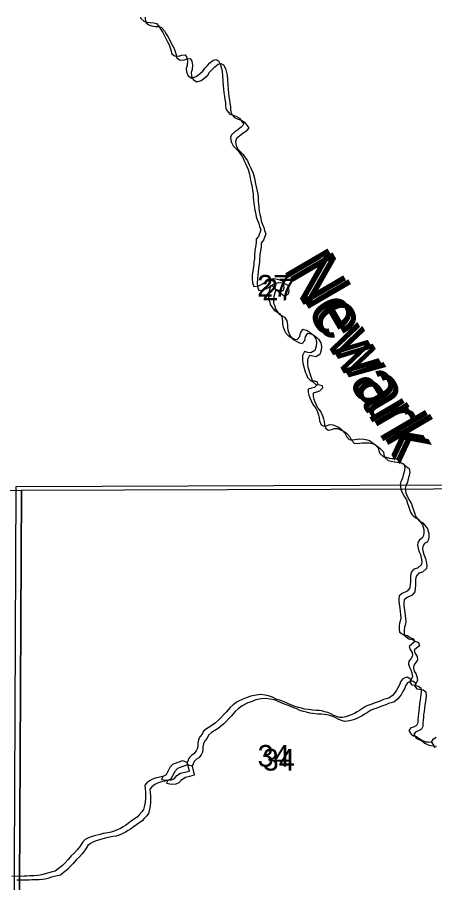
# Model space of a CAD drawing. Extents: x -21.1 to 50.3, y -4.9 to 22.1.
# Drawn here: x 47.215 to 48.021, y 19.975 to 21.646 of the extents above; entities that cross this region are included whole.
import ezdxf

# ---------------------------------------------------------------- set-up
doc = ezdxf.new("R2010")
doc.units = 0
for name, color, linetype in [('GM_X_Minor_Lake', 7, 'Continuous'), ('GM_X_Minor_River', 7, 'Continuous'), ('GM_X_Minor_River_Text', 7, 'Continuous'), ('GM_X_Section', 7, 'Continuous'), ('GM_X_Section_Text', 7, 'Continuous')]:
    doc.layers.add(name, color=color, linetype=linetype)

msp = doc.modelspace()

# ---------------------------------------------------------------- linework, layer by layer
at = {"layer": 'GM_X_Minor_Lake'}
for points in [[(47.5436, 20.2068), (47.5341, 20.2097), (47.5254, 20.2066), (47.5149, 20.2027), (47.51, 20.197), (47.5067, 20.1909), (47.503, 20.1828), (47.4962, 20.1794), (47.494, 20.174), (47.5034, 20.1726), (47.5125, 20.1731), (47.5182, 20.1754), (47.5231, 20.1815), (47.5306, 20.1858), (47.5385, 20.1878), (47.548, 20.1902)], [(47.548, 20.1902), (47.5436, 20.2068)], [(47.5533, 20.1993), (47.5438, 20.2022), (47.5351, 20.1991), (47.5245, 20.1952), (47.5196, 20.1895), (47.5163, 20.1834), (47.5126, 20.1753), (47.5058, 20.1719), (47.5036, 20.1665), (47.5131, 20.1651), (47.5222, 20.1656), (47.5278, 20.1679), (47.5327, 20.174), (47.5402, 20.1783), (47.5482, 20.1803), (47.5576, 20.1827)], [(47.5576, 20.1827), (47.5533, 20.1993)]]:
    msp.add_lwpolyline(points, dxfattribs=at)
at = {"layer": 'GM_X_Minor_River'}
for points in [[(47.4534, 21.6458), (47.454, 21.6434), (47.4597, 21.6385), (47.4658, 21.6366), (47.4719, 21.6355), (47.4787, 21.6352), (47.4841, 21.6337), (47.4898, 21.6269), (47.4925, 21.6219), (47.4964, 21.6163), (47.5014, 21.6064), (47.5052, 21.5981), (47.5083, 21.5928), (47.5106, 21.5871), (47.5122, 21.581), (47.5133, 21.5757), (47.5187, 21.5712), (47.5271, 21.5708), (47.5331, 21.5728), (47.5396, 21.5736)], [(47.462, 21.6458), (47.462, 21.6423), (47.4636, 21.6359), (47.4693, 21.631), (47.4754, 21.6291), (47.4815, 21.628), (47.4884, 21.6277), (47.4937, 21.6262), (47.4995, 21.6194), (47.5022, 21.6144), (47.506, 21.6088), (47.511, 21.5989), (47.5149, 21.5906), (47.5179, 21.5853), (47.5202, 21.5796), (47.5218, 21.5735), (47.523, 21.5682), (47.5283, 21.5637), (47.5367, 21.5633), (47.5428, 21.5653), (47.5492, 21.5661)], [(47.5396, 21.5736), (47.5427, 21.5683), (47.5442, 21.5611), (47.5432, 21.5527), (47.5417, 21.5466), (47.5421, 21.5405), (47.5452, 21.533), (47.552, 21.5284), (47.5608, 21.5315), (47.5661, 21.5353), (47.5733, 21.5418), (47.5771, 21.5476), (47.5827, 21.5529), (47.5873, 21.5579), (47.5937, 21.5629), (47.5987, 21.564), (47.6036, 21.5614), (47.6079, 21.5542), (47.6094, 21.5466), (47.6106, 21.5413), (47.6118, 21.5333), (47.6122, 21.5223), (47.613, 21.5143), (47.6135, 21.5067), (47.6139, 21.5003), (47.6154, 21.4931), (47.6158, 21.487), (47.617, 21.4813), (47.6174, 21.476), (47.6182, 21.4699), (47.6205, 21.465), (47.6255, 21.4589), (47.6324, 21.4567), (47.6385, 21.4544), (47.6442, 21.4507), (47.6481, 21.4454), (47.6527, 21.4397), (47.6477, 21.4336), (47.6413, 21.4286), (47.6356, 21.4244), (47.6292, 21.4191), (47.6269, 21.4134), (47.6281, 21.405), (47.632, 21.3978), (47.6415, 21.388), (47.645, 21.3831), (47.65, 21.3763), (47.6534, 21.3683), (47.6561, 21.3634), (47.6608, 21.352), (47.6639, 21.3429), (47.6658, 21.3315), (47.667, 21.3258), (47.6686, 21.3179), (47.6697, 21.3114), (47.6705, 21.3049), (47.671, 21.2985), (47.6714, 21.2928), (47.6722, 21.286), (47.673, 21.2784), (47.6738, 21.2734), (47.6749, 21.2685), (47.6765, 21.2602), (47.6792, 21.2533), (47.6815, 21.2473), (47.6827, 21.2416), (47.6858, 21.2351), (47.6813, 21.2226), (47.6767, 21.2172), (47.6768, 21.2108), (47.6749, 21.202), (47.6742, 21.1959), (47.6735, 21.1845), (47.6731, 21.1796), (47.672, 21.1731), (47.6717, 21.1682), (47.6702, 21.156), (47.6691, 21.148), (47.6688, 21.1408), (47.6696, 21.1328), (47.6723, 21.126), (47.6818, 21.1272), (47.689, 21.1311), (47.6962, 21.1353), (47.7015, 21.1387), (47.7099, 21.1414), (47.7175, 21.1403), (47.7229, 21.1385), (47.7282, 21.1362), (47.7294, 21.129), (47.7298, 21.1237), (47.7283, 21.118), (47.7211, 21.1145), (47.715, 21.1194), (47.7108, 21.1255), (47.705, 21.1277), (47.7009, 21.1144), (47.7006, 21.1072), (47.7006, 21.1015), (47.7029, 21.0958), (47.7033, 21.0909)], [(47.5492, 21.5661), (47.5523, 21.5608), (47.5539, 21.5536), (47.5528, 21.5452), (47.5513, 21.5391), (47.5517, 21.533), (47.5548, 21.5255), (47.5617, 21.5209), (47.5704, 21.524), (47.5757, 21.5278), (47.5829, 21.5343), (47.5867, 21.5401), (47.5924, 21.5454), (47.5969, 21.5504), (47.6034, 21.5554), (47.6083, 21.5565), (47.6133, 21.5539), (47.6175, 21.5467), (47.6191, 21.5391), (47.6202, 21.5338), (47.6214, 21.5258), (47.6219, 21.5148), (47.6227, 21.5068), (47.6231, 21.4992), (47.6235, 21.4928), (47.6251, 21.4856), (47.6255, 21.4795), (47.6267, 21.4738), (47.6271, 21.4685), (47.6279, 21.4624), (47.6302, 21.4575), (47.6352, 21.4514), (47.642, 21.4492), (47.6481, 21.4469), (47.6539, 21.4432), (47.6577, 21.4379), (47.6623, 21.4322), (47.6574, 21.4261), (47.6509, 21.4211), (47.6452, 21.4169), (47.6388, 21.4116), (47.6366, 21.4059), (47.6377, 21.3975), (47.6416, 21.3903), (47.6512, 21.3805), (47.6546, 21.3756), (47.6596, 21.3688), (47.6631, 21.3608), (47.6658, 21.3559), (47.6704, 21.3445), (47.6735, 21.3354), (47.6755, 21.324), (47.6766, 21.3183), (47.6782, 21.3103), (47.6794, 21.3039), (47.6802, 21.2974), (47.6806, 21.291), (47.681, 21.2853), (47.6818, 21.2785), (47.6826, 21.2709), (47.6834, 21.2659), (47.6846, 21.261), (47.6861, 21.2527), (47.6888, 21.2458), (47.6912, 21.2398), (47.6923, 21.2341), (47.6954, 21.2276), (47.6909, 21.2151), (47.6864, 21.2097), (47.6864, 21.2033), (47.6846, 21.1945), (47.6838, 21.1884), (47.6831, 21.177), (47.6828, 21.1721), (47.6817, 21.1656), (47.6813, 21.1607), (47.6799, 21.1485), (47.6788, 21.1405), (47.6784, 21.1333), (47.6792, 21.1253), (47.6819, 21.1185), (47.6914, 21.1197), (47.6987, 21.1236), (47.7059, 21.1278), (47.7112, 21.1312), (47.7195, 21.1339), (47.7272, 21.1328), (47.7325, 21.131), (47.7378, 21.1287), (47.739, 21.1215), (47.7394, 21.1162), (47.7379, 21.1105), (47.7307, 21.107), (47.7246, 21.1119), (47.7204, 21.118), (47.7147, 21.1202), (47.7106, 21.1069), (47.7102, 21.0997), (47.7102, 21.094), (47.7126, 21.0883), (47.713, 21.0834)], [(47.7033, 21.0909), (47.711, 21.0803), (47.7167, 21.0769), (47.7217, 21.0739), (47.7263, 21.0671), (47.7271, 21.0598), (47.7271, 21.0538), (47.7283, 21.0473), (47.731, 21.0409), (47.7337, 21.0359), (47.7383, 21.031), (47.7452, 21.0269), (47.7505, 21.0243), (47.7559, 21.0235), (47.7608, 21.0293), (47.7623, 21.0361), (47.7664, 21.0433), (47.7748, 21.0411), (47.7809, 21.0373), (47.7874, 21.0317), (47.7916, 21.0249), (47.7932, 21.0177), (47.7925, 21.0104), (47.7895, 21.0024), (47.7823, 20.9978), (47.7762, 20.9986), (47.7697, 21.0001), (47.7659, 20.9924), (47.766, 20.9841), (47.7664, 20.9776), (47.7714, 20.9613), (47.7734, 20.956), (47.7757, 20.9499), (47.7822, 20.9439), (47.789, 20.9436), (47.794, 20.9421), (47.7952, 20.9371), (47.7891, 20.931), (47.783, 20.9295), (47.777, 20.9275), (47.777, 20.9211), (47.7782, 20.9158), (47.7801, 20.9108), (47.7832, 20.9036), (47.7859, 20.8983), (47.7916, 20.8911), (47.7951, 20.8839), (47.797, 20.8779), (47.7982, 20.8729), (47.799, 20.8665), (47.8017, 20.8589), (47.8067, 20.8559), (47.812, 20.8571), (47.8181, 20.8594), (47.8245, 20.859), (47.8295, 20.8568), (47.8368, 20.8534), (47.8421, 20.8493), (47.8478, 20.8428), (47.8509, 20.8364), (47.8559, 20.8307), (47.8628, 20.83), (47.8715, 20.8312), (47.8765, 20.8316), (47.8841, 20.8313), (47.8906, 20.8301), (47.8955, 20.8287), (47.9058, 20.8211), (47.9123, 20.8143), (47.9131, 20.8086), (47.9151, 20.8033), (47.9219, 20.7977), (47.9273, 20.7962), (47.9338, 20.7947), (47.9387, 20.7939), (47.9452, 20.7936), (47.9513, 20.791), (47.9563, 20.7857), (47.9624, 20.7819), (47.9636, 20.7751), (47.9621, 20.7682), (47.9602, 20.7618), (47.9587, 20.7557), (47.9557, 20.7485), (47.9542, 20.7435), (47.9558, 20.7348), (47.9581, 20.7283), (47.9631, 20.72), (47.9666, 20.7139), (47.9689, 20.7071), (47.9708, 20.7018), (47.9728, 20.6961), (47.9747, 20.6901), (47.9778, 20.6851), (47.9824, 20.6802), (47.9889, 20.6768), (47.9938, 20.6708), (47.9977, 20.6655), (48, 20.6568), (48, 20.6503), (47.9997, 20.645)], [(47.713, 21.0834), (47.7206, 21.0728), (47.7264, 21.0694), (47.7313, 21.0664), (47.7359, 21.0596), (47.7367, 21.0523), (47.7368, 21.0463), (47.738, 21.0398), (47.7407, 21.0334), (47.7433, 21.0284), (47.7479, 21.0235), (47.7548, 21.0194), (47.7602, 21.0168), (47.7655, 21.016), (47.7704, 21.0218), (47.7719, 21.0286), (47.776, 21.0358), (47.7844, 21.0336), (47.7905, 21.0298), (47.797, 21.0242), (47.8013, 21.0174), (47.8028, 21.0102), (47.8021, 21.0029), (47.7991, 20.9949), (47.7919, 20.9903), (47.7858, 20.9911), (47.7793, 20.9926), (47.7756, 20.9849), (47.7756, 20.9766), (47.776, 20.9701), (47.7811, 20.9538), (47.783, 20.9485), (47.7853, 20.9424), (47.7918, 20.9364), (47.7987, 20.9361), (47.8036, 20.9346), (47.8048, 20.9296), (47.7987, 20.9235), (47.7927, 20.922), (47.7866, 20.92), (47.7866, 20.9136), (47.7878, 20.9083), (47.7897, 20.9033), (47.7928, 20.8961), (47.7955, 20.8908), (47.8013, 20.8836), (47.8047, 20.8764), (47.8067, 20.8704), (47.8078, 20.8654), (47.8086, 20.859), (47.8113, 20.8514), (47.8163, 20.8484), (47.8216, 20.8496), (47.8277, 20.8519), (47.8342, 20.8515), (47.8391, 20.8493), (47.8464, 20.8459), (47.8517, 20.8418), (47.8575, 20.8353), (47.8606, 20.8289), (47.8655, 20.8232), (47.8724, 20.8225), (47.8812, 20.8237), (47.8861, 20.8241), (47.8937, 20.8238), (47.9002, 20.8226), (47.9051, 20.8212), (47.9155, 20.8136), (47.922, 20.8068), (47.9228, 20.8011), (47.9247, 20.7958), (47.9316, 20.7902), (47.9369, 20.7887), (47.9434, 20.7872), (47.9484, 20.7864), (47.9548, 20.7861), (47.9609, 20.7835), (47.9659, 20.7782), (47.972, 20.7744), (47.9732, 20.7676), (47.9717, 20.7607), (47.9699, 20.7543), (47.9684, 20.7482), (47.9654, 20.741), (47.9639, 20.736), (47.9654, 20.7273), (47.9678, 20.7208), (47.9727, 20.7125), (47.9762, 20.7064), (47.9785, 20.6996), (47.9805, 20.6943), (47.9824, 20.6886), (47.9843, 20.6826), (47.9874, 20.6776), (47.992, 20.6727), (47.9985, 20.6693), (48.0035, 20.6633), (48.0073, 20.658), (48.0096, 20.6493), (48.0097, 20.6428), (48.0093, 20.6375)], [(47.9997, 20.645), (47.9971, 20.6397), (47.9917, 20.637), (47.9883, 20.6316), (47.988, 20.6263), (47.9892, 20.6202), (47.9911, 20.6138), (47.9938, 20.6081), (47.9958, 20.599), (47.9966, 20.5941), (47.9954, 20.5891), (47.9879, 20.5819), (47.981, 20.5799), (47.9765, 20.5746), (47.9742, 20.5681), (47.9743, 20.5556), (47.974, 20.5506), (47.9732, 20.5438), (47.9679, 20.5373), (47.9581, 20.5331), (47.9528, 20.5285), (47.9517, 20.5228), (47.9517, 20.5175), (47.954, 20.5038), (47.9545, 20.4985), (47.9553, 20.4916), (47.956, 20.4863), (47.9549, 20.4814), (47.9531, 20.4757), (47.9523, 20.4707), (47.9524, 20.4639), (47.9535, 20.4586), (47.9616, 20.4533), (47.968, 20.4518), (47.9749, 20.4477), (47.9803, 20.4458), (47.9822, 20.4397), (47.9773, 20.4355), (47.9716, 20.4309), (47.9735, 20.4249), (47.9777, 20.4188), (47.9782, 20.4127), (47.9748, 20.407), (47.9714, 20.4021), (47.9706, 20.3964), (47.9722, 20.3907), (47.9749, 20.3858), (47.9772, 20.3801), (47.9784, 20.3729), (47.9757, 20.3672), (47.9727, 20.3622), (47.9769, 20.3565), (47.9823, 20.3558), (47.9891, 20.3543), (47.9941, 20.3509), (47.9953, 20.3429), (47.9942, 20.3372), (47.9934, 20.3319), (47.9927, 20.3247), (47.9916, 20.3198), (47.9909, 20.3121), (47.9902, 20.3072), (47.9898, 20.3007), (47.9895, 20.2958), (47.9887, 20.2897), (47.9884, 20.2836), (47.9861, 20.2783), (47.9804, 20.2752), (47.9751, 20.2737), (47.971, 20.2687), (47.9756, 20.2615), (47.9805, 20.2585), (47.9863, 20.2567), (47.9928, 20.2518), (47.9989, 20.2484), (48.0038, 20.2469), (48.0088, 20.2465), (48.0149, 20.2458), (48.0191, 20.2401), (48.0214, 20.2352)], [(48.0093, 20.6375), (48.0067, 20.6322), (48.0014, 20.6295), (47.998, 20.6241), (47.9976, 20.6188), (47.9988, 20.6127), (48.0007, 20.6063), (48.0034, 20.6006), (48.0054, 20.5915), (48.0062, 20.5866), (48.0051, 20.5816), (47.9975, 20.5744), (47.9907, 20.5724), (47.9861, 20.5671), (47.9839, 20.5606), (47.9839, 20.5481), (47.9836, 20.5431), (47.9829, 20.5363), (47.9776, 20.5298), (47.9677, 20.5256), (47.9624, 20.521), (47.9613, 20.5153), (47.9613, 20.51), (47.9637, 20.4963), (47.9641, 20.491), (47.9649, 20.4841), (47.9657, 20.4788), (47.9646, 20.4739), (47.9627, 20.4682), (47.962, 20.4632), (47.962, 20.4564), (47.9632, 20.4511), (47.9712, 20.4458), (47.9777, 20.4443), (47.9845, 20.4402), (47.9899, 20.4383), (47.9918, 20.4322), (47.9869, 20.428), (47.9812, 20.4234), (47.9832, 20.4174), (47.9874, 20.4113), (47.9878, 20.4052), (47.9844, 20.3995), (47.981, 20.3946), (47.9803, 20.3889), (47.9818, 20.3832), (47.9845, 20.3783), (47.9868, 20.3726), (47.988, 20.3654), (47.9854, 20.3597), (47.9824, 20.3547), (47.9866, 20.349), (47.9919, 20.3483), (47.9988, 20.3468), (48.0037, 20.3434), (48.0049, 20.3354), (48.0038, 20.3297), (48.0031, 20.3244), (48.0024, 20.3172), (48.0013, 20.3123), (48.0005, 20.3046), (47.9998, 20.2997), (47.9995, 20.2932), (47.9991, 20.2883), (47.9984, 20.2822), (47.998, 20.2761), (47.9958, 20.2708), (47.9901, 20.2677), (47.9848, 20.2662), (47.9806, 20.2612), (47.9852, 20.254), (47.9902, 20.251), (47.9959, 20.2492), (48.0024, 20.2443), (48.0085, 20.2409), (48.0135, 20.2394), (48.0184, 20.239), (48.0245, 20.2383)], [(47.9754, 20.3666), (47.9685, 20.3713), (47.9635, 20.3701), (47.959, 20.3678), (47.9552, 20.3625), (47.9537, 20.3579), (47.9499, 20.3511), (47.9473, 20.3461), (47.9435, 20.3408), (47.9394, 20.3362), (47.9325, 20.3308), (47.9276, 20.3297), (47.9223, 20.3281), (47.917, 20.3258), (47.9117, 20.3239), (47.9063, 20.3216), (47.898, 20.3185), (47.8923, 20.3165), (47.8873, 20.3146), (47.882, 20.3108), (47.876, 20.3073), (47.8714, 20.3043), (47.8661, 20.3016), (47.8596, 20.2985), (47.8547, 20.2966), (47.8498, 20.295), (47.8433, 20.2939), (47.838, 20.2934), (47.8334, 20.2946), (47.8265, 20.2972), (47.8204, 20.3006), (47.8147, 20.3032), (47.8086, 20.3047), (47.8033, 20.3062), (47.7983, 20.3069), (47.793, 20.3073), (47.7861, 20.3076), (47.7766, 20.3091), (47.7701, 20.3094), (47.764, 20.3113), (47.7583, 20.3128), (47.7511, 20.3146), (47.7465, 20.3169), (47.7392, 20.3199), (47.7308, 20.3236), (47.7236, 20.3262), (47.7152, 20.3292), (47.7083, 20.3326), (47.7022, 20.3349), (47.6938, 20.3367), (47.6855, 20.3378), (47.6767, 20.337), (47.6664, 20.335), (47.6569, 20.3316), (47.6505, 20.3293), (47.6399, 20.3239), (47.6319, 20.3181), (47.6266, 20.3128), (47.6187, 20.3036), (47.6035, 20.2884), (47.5982, 20.2834), (47.5933, 20.2799), (47.5868, 20.2757), (47.5808, 20.2719), (47.5751, 20.2669), (47.5725, 20.2612), (47.5679, 20.2562), (47.5653, 20.2505), (47.5642, 20.2444), (47.5638, 20.2387), (47.5635, 20.2342), (47.5608, 20.2292), (47.5563, 20.2235), (47.5517, 20.2204), (47.5473, 20.2158), (47.5436, 20.2068)], [(47.9851, 20.3591), (47.9781, 20.3638), (47.9732, 20.3626), (47.9686, 20.3603), (47.9648, 20.355), (47.9634, 20.3504), (47.9596, 20.3436), (47.9569, 20.3386), (47.9532, 20.3333), (47.949, 20.3287), (47.9422, 20.3233), (47.9372, 20.3222), (47.9319, 20.3206), (47.9266, 20.3183), (47.9213, 20.3164), (47.916, 20.3141), (47.9076, 20.311), (47.9019, 20.309), (47.897, 20.3071), (47.8917, 20.3033), (47.8856, 20.2998), (47.881, 20.2968), (47.8757, 20.2941), (47.8693, 20.291), (47.8643, 20.2891), (47.8594, 20.2875), (47.8529, 20.2864), (47.8476, 20.2859), (47.843, 20.2871), (47.8362, 20.2897), (47.8301, 20.2931), (47.8243, 20.2957), (47.8182, 20.2972), (47.8129, 20.2987), (47.8079, 20.2994), (47.8026, 20.2998), (47.7958, 20.3001), (47.7862, 20.3016), (47.7798, 20.3019), (47.7737, 20.3038), (47.7679, 20.3053), (47.7607, 20.3071), (47.7561, 20.3094), (47.7489, 20.3124), (47.7405, 20.3161), (47.7332, 20.3187), (47.7248, 20.3217), (47.718, 20.3251), (47.7119, 20.3274), (47.7035, 20.3292), (47.6951, 20.3303), (47.6864, 20.3295), (47.6761, 20.3275), (47.6666, 20.3241), (47.6601, 20.3218), (47.6495, 20.3164), (47.6415, 20.3106), (47.6362, 20.3053), (47.6283, 20.2961), (47.6132, 20.2809), (47.6079, 20.2759), (47.6029, 20.2724), (47.5965, 20.2682), (47.5904, 20.2644), (47.5847, 20.2594), (47.5821, 20.2537), (47.5776, 20.2487), (47.5749, 20.243), (47.5738, 20.2369), (47.5735, 20.2312), (47.5731, 20.2267), (47.5705, 20.2217), (47.5659, 20.216), (47.5614, 20.2129), (47.5569, 20.2083), (47.5532, 20.1993)], [(48.0149, 20.2458), (48.019, 20.2523), (48.0239, 20.2553)], [(47.4962, 20.1794), (47.4814, 20.1764), (47.4763, 20.1744), (47.4709, 20.1714), (47.4656, 20.1672), (47.4615, 20.1626), (47.4623, 20.1561), (47.4627, 20.1493), (47.4628, 20.1371), (47.462, 20.1303), (47.4609, 20.1238), (47.4591, 20.1158), (47.4557, 20.1113), (47.4508, 20.1059), (47.4466, 20.1013), (47.436, 20.0941), (47.4292, 20.0891), (47.4242, 20.0853)], [(47.5058, 20.1719), (47.4911, 20.1689), (47.4859, 20.1669), (47.4806, 20.1639), (47.4753, 20.1597), (47.4711, 20.1551), (47.4719, 20.1486), (47.4723, 20.1418), (47.4724, 20.1296), (47.4717, 20.1228), (47.4706, 20.1163), (47.4687, 20.1083), (47.4653, 20.1038), (47.4604, 20.0984), (47.4562, 20.0938), (47.4456, 20.0866), (47.4388, 20.0816), (47.4339, 20.0778)], [(47.4242, 20.0853), (47.4197, 20.0826), (47.4144, 20.0795), (47.4071, 20.0757), (47.4026, 20.0741), (47.3965, 20.0722), (47.3904, 20.071), (47.3809, 20.0694), (47.3756, 20.0679), (47.3642, 20.0648), (47.3577, 20.0632), (47.3528, 20.0613), (47.3467, 20.0579), (47.3422, 20.0537), (47.3365, 20.0453), (47.3312, 20.038), (47.3259, 20.0323), (47.3195, 20.0262), (47.3134, 20.0193), (47.3078, 20.0132), (47.3025, 20.0078), (47.2941, 20.0013), (47.2888, 19.9968), (47.2827, 19.9956), (47.2717, 19.9925), (47.2645, 19.9902), (47.2596, 19.989), (47.2542, 19.9882), (47.2478, 19.9878), (47.2394, 19.9877), (47.2341, 19.9873), (47.2284, 19.9869), (47.2051, 19.9868)], [(47.4339, 20.0778), (47.4293, 20.0751), (47.424, 20.072), (47.4168, 20.0682), (47.4122, 20.0666), (47.4061, 20.0647), (47.4001, 20.0635), (47.3906, 20.0619), (47.3852, 20.0604), (47.3738, 20.0573), (47.3674, 20.0557), (47.3624, 20.0538), (47.3564, 20.0504), (47.3518, 20.0462), (47.3462, 20.0378), (47.3409, 20.0305), (47.3356, 20.0248), (47.3291, 20.0187), (47.3231, 20.0118), (47.3174, 20.0057), (47.3121, 20.0003), (47.3038, 19.9938), (47.2985, 19.9893), (47.2924, 19.9881), (47.2814, 19.985), (47.2741, 19.9827), (47.2692, 19.9815), (47.2639, 19.9807), (47.2574, 19.9803), (47.249, 19.9802), (47.2437, 19.9798), (47.238, 19.9794), (47.2148, 19.9793)]]:
    msp.add_lwpolyline(points, dxfattribs=at)
at = {"layer": 'GM_X_Section'}
for points in [[(47.2135, 20.7399), (48.2077, 20.7436), (48.2146, 19.7248), (48.1627, 19.7232), (47.2087, 19.7187)], [(46.1877, 20.7238), (47.2232, 20.7324), (47.2183, 19.7112), (47.1615, 19.7111), (46.1915, 19.7088)], [(47.2232, 20.7324), (48.2174, 20.7361), (48.2243, 19.7173), (48.1723, 19.7157), (47.2183, 19.7112)]]:
    msp.add_lwpolyline(points, close=True, dxfattribs=at)

# ---------------------------------------------------------------- texts
at = {"layer": 'GM_X_Minor_River_Text'}
for p in [(47.7272, 21.1604), (47.7369, 21.1529)]:
    msp.add_text('Newark', height=0.09473, rotation=300.3163, dxfattribs=at).set_placement(p)
at = {"layer": 'GM_X_Section_Text'}
for s, p in [('27', (47.6784, 21.1065)), ('27', (47.6881, 21.099)), ('34', (47.6792, 20.1986)), ('34', (47.6889, 20.1911))]:
    msp.add_text(s, height=0.04186, rotation=0, dxfattribs=at).set_placement(p)

doc.saveas('drawing.dxf')
